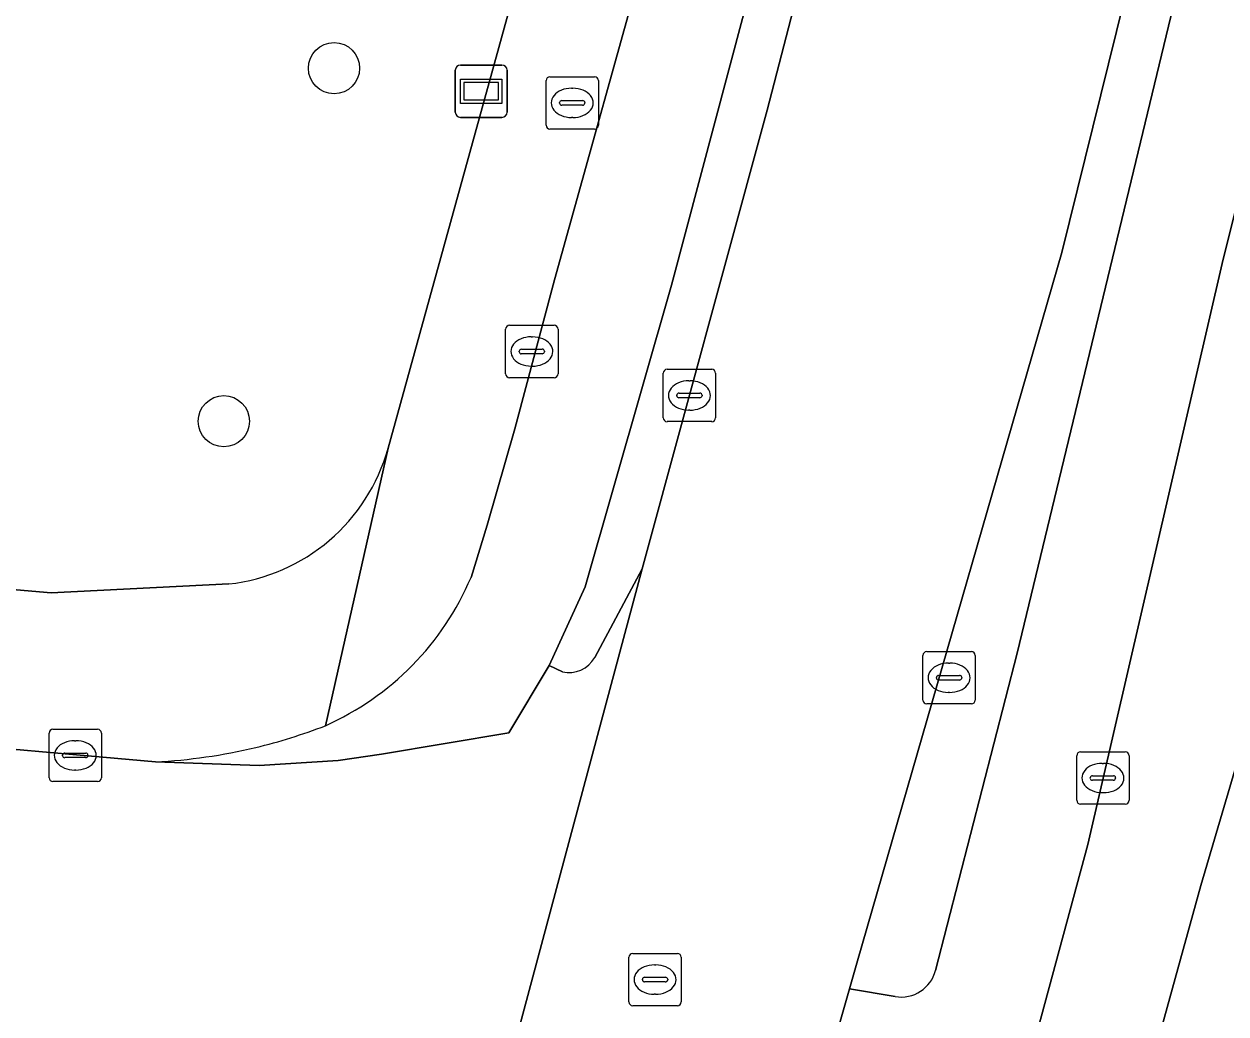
# Model space of a CAD drawing. Extents: x 160023 to 161302, y 384750 to 385707.
# Drawn here: x 160816.94 to 160839.9, y 385193.9 to 385212.81 of the extents above; entities that cross this region are included whole.
import ezdxf

# ---------------------------------------------------------------- set-up
doc = ezdxf.new("R2010")
doc.units = 0
for name, color, linetype in [('IMGEO_Berm_open', 7, 'Continuous'), ('IMGEO_Boom', 7, 'Continuous'), ('IMGEO_Brandkraan', 7, 'Continuous'), ('IMGEO_Erf', 7, 'Continuous'), ('IMGEO_Fietspad_open', 7, 'Continuous'), ('IMGEO_Groenvoorziening', 7, 'Continuous'), ('IMGEO_Kolk', 7, 'Continuous'), ('IMGEO_Rijbaan_lokaal_gesloten', 7, 'Continuous'), ('IMGEO_Rijbaan_lokaal_open', 7, 'Continuous'), ('IMGEO_Rioolput', 7, 'Continuous'), ('IMGEO_Verklikker', 7, 'Continuous'), ('IMGEO_Voetpad_open', 7, 'Continuous')]:
    doc.layers.add(name, color=color, linetype=linetype)

msp = doc.modelspace()

# ---------------------------------------------------------------- linework, layer by layer
at = {"layer": 'IMGEO_Berm_open'}
for points in [[(160841.381, 385227.33), (160838.403, 385215.06), (160836.766, 385208.44), (160832.862, 385194.91), (160832.71, 385194.375), (160833.582, 385194.228)], [(160827.844, 385200.704), (160828.752, 385202.399), (160831.138, 385211.158), (160833.905, 385221.859), (160834.844, 385226.277)], [(160834.354, 385194.729), (160835.911, 385200.787), (160841.826, 385225.299)], [(160833.3, 385223.503), (160831.785, 385217.124), (160829.31, 385207.82), (160827.66, 385202.056), (160826.976, 385200.55), (160827.226, 385200.432)]]:
    msp.add_lwpolyline(points, dxfattribs=at)
for centre, radius, start, end in [((160827.353, 385200.981), 0.563, 256.9268, 330.5846), ((160833.696, 385194.898), 0.679, 260.3419, 345.6223)]:
    msp.add_arc(centre, radius, start, end, dxfattribs=at)
at = {"layer": 'IMGEO_Boom'}
for centre in [(160822.865, 385211.961), (160820.76, 385205.218)]:
    msp.add_circle(centre, 0.489, dxfattribs=at)
at = {"layer": 'IMGEO_Brandkraan'}
for p, q in [((160826.989, 385211.799), (160827.841, 385211.799)), ((160826.914, 385210.873), (160826.914, 385211.725)), ((160827.402, 385211.579), (160827.427, 385211.579)), ((160827.915, 385211.725), (160827.915, 385210.873)), ((160827.216, 385211.342), (160827.614, 385211.342)), ((160827.173, 385211.293), (160827.173, 385211.305)), ((160827.611, 385211.256), (160827.213, 385211.256)), ((160827.657, 385211.305), (160827.657, 385211.293)), ((160827.425, 385211.019), (160827.4, 385211.019)), ((160827.841, 385210.799), (160826.989, 385210.799))]:
    msp.add_line(p, q, dxfattribs=at)
for points in [[(160826.989, 385211.799), (160827.841, 385211.799)], [(160826.914, 385210.873), (160826.914, 385211.725)], [(160827.915, 385211.725), (160827.915, 385210.873)], [(160827.841, 385210.799), (160826.989, 385210.799)]]:
    msp.add_lwpolyline(points, dxfattribs=at)
for centre, radius, start, end in [((160826.991, 385211.723), 0.0765, 91.552, 178.448), ((160826.991, 385211.723), 0.0765, 91.552, 178.448), ((160827.839, 385211.723), 0.0765, 1.552, 88.448), ((160827.839, 385211.723), 0.0765, 1.552, 88.448), ((160827.213, 385211.302), 0.0403, 85.8775, 175.7526), ((160827.618, 385211.304), 0.0386, 1.7309, 96.639), ((160827.21, 385211.292), 0.0366, 178.938, 274.7102), ((160827.614, 385211.299), 0.043, 264.8664, 352.4533), ((160826.991, 385210.875), 0.0765, 181.552, 268.448), ((160826.991, 385210.875), 0.0765, 181.552, 268.448), ((160827.839, 385210.875), 0.0765, 271.552, 358.448), ((160827.839, 385210.875), 0.0765, 271.552, 358.448)]:
    msp.add_arc(centre, radius, start, end, dxfattribs=at)
for centre, major_axis, ratio, start_param, end_param in [((160827.401, 385211.299), (-0.387, 0.002), 0.722429, 4.712389, 7.853982), ((160827.426, 385211.299), (-0.39, 0.002), 0.717154, 1.570796, 4.712389)]:
    msp.add_ellipse(centre, major_axis=major_axis, ratio=ratio, start_param=start_param, end_param=end_param, dxfattribs=at)
at = {"layer": 'IMGEO_Erf'}
msp.add_lwpolyline([(160857.838, 385261.928), (160843.665, 385209.639), (160843.359, 385209.719), (160842.901, 385208.163), (160839.422, 385196.35), (160828.142, 385155.466), (160827.967, 385154.858), (160829.664, 385152.853), (160840.243, 385150.96), (160858.134, 385147.331), (160867.002, 385145.029), (160880.219, 385141.047)], dxfattribs=at)
at = {"layer": 'IMGEO_Fietspad_open'}
for points in [[(160837.259, 385197.132), (160839.826, 385208.232), (160843.344, 385222.33), (160847.207, 385240.526), (160848.894, 385250), (160849.501, 385253.411), (160851.941, 385267.247), (160853.846, 385277.381), (160856.221, 385289.034), (160858.629, 385301.571), (160859.149, 385304.375)], [(160841.826, 385225.299), (160835.911, 385200.787), (160834.354, 385194.729)], [(160819.452, 385198.711), (160821.437, 385198.641), (160822.945, 385198.737), (160823.774, 385198.86), (160826.201, 385199.268), (160826.976, 385200.55), (160827.66, 385202.056), (160829.31, 385207.82), (160831.785, 385217.124)], [(160828.942, 385214.624), (160827.076, 385207.921), (160826.319, 385205.074), (160825.791, 385203.235), (160825.481, 385202.235)], [(160824.493, 385149.9), (160837.259, 385197.132)], [(160833.582, 385194.228), (160832.71, 385194.375), (160831.662, 385190.69), (160832.393, 385190.5)]]:
    msp.add_lwpolyline(points, dxfattribs=at)
for centre, radius, start, end in [((160820.497, 385204.347), 5.413, 294.0037, 337.0371), ((160818.899, 385209.218), 10.526, 283.5733, 291.1642), ((160818.938, 385209.116), 10.417, 272.8301, 283.497), ((160833.696, 385194.898), 0.679, 260.3419, 345.6223)]:
    msp.add_arc(centre, radius, start, end, dxfattribs=at)
at = {"layer": 'IMGEO_Groenvoorziening'}
for points in [[(160799.8, 385220.359), (160800.572, 385202.829), (160803.828, 385202.901), (160808.704, 385202.699), (160817.46, 385201.943), (160820.855, 385202.109)], [(160823.898, 385204.704), (160827.307, 385217.046)]]:
    msp.add_lwpolyline(points, dxfattribs=at)
msp.add_arc((160820.461, 385205.653), 3.565, 276.342, 344.5715, dxfattribs=at)
at = {"layer": 'IMGEO_Kolk'}
for p, q in [((160826.142, 385206.124), (160826.142, 385206.976)), ((160826.217, 385207.05), (160827.069, 385207.05)), ((160827.143, 385206.976), (160827.143, 385206.124)), ((160826.63, 385206.83), (160826.655, 385206.83)), ((160826.401, 385206.544), (160826.401, 385206.556)), ((160826.839, 385206.507), (160826.441, 385206.507)), ((160826.444, 385206.593), (160826.842, 385206.593)), ((160826.885, 385206.556), (160826.885, 385206.544)), ((160826.653, 385206.27), (160826.628, 385206.27)), ((160827.069, 385206.05), (160826.217, 385206.05)), ((160829.152, 385205.284), (160829.152, 385206.136)), ((160829.227, 385206.21), (160830.079, 385206.21)), ((160830.153, 385206.136), (160830.153, 385205.284)), ((160829.64, 385205.99), (160829.665, 385205.99)), ((160829.411, 385205.704), (160829.411, 385205.716)), ((160829.849, 385205.667), (160829.451, 385205.667)), ((160829.454, 385205.753), (160829.852, 385205.753)), ((160829.895, 385205.716), (160829.895, 385205.704)), ((160829.663, 385205.43), (160829.638, 385205.43)), ((160830.079, 385205.21), (160829.227, 385205.21)), ((160834.186, 385200.818), (160835.038, 385200.818)), ((160834.111, 385199.892), (160834.111, 385200.744)), ((160834.599, 385200.598), (160834.624, 385200.598)), ((160835.112, 385200.744), (160835.112, 385199.892)), ((160834.37, 385200.312), (160834.37, 385200.324)), ((160834.413, 385200.361), (160834.811, 385200.361)), ((160834.854, 385200.324), (160834.854, 385200.312)), ((160834.808, 385200.275), (160834.41, 385200.275)), ((160834.622, 385200.038), (160834.597, 385200.038)), ((160835.038, 385199.818), (160834.186, 385199.818)), ((160817.422, 385198.409), (160817.422, 385199.261)), ((160817.497, 385199.335), (160818.349, 385199.335)), ((160818.423, 385199.261), (160818.423, 385198.409)), ((160817.91, 385199.115), (160817.935, 385199.115)), ((160817.681, 385198.829), (160817.681, 385198.841)), ((160818.119, 385198.792), (160817.721, 385198.792)), ((160817.724, 385198.878), (160818.122, 385198.878)), ((160818.165, 385198.841), (160818.165, 385198.829)), ((160837.05, 385197.977), (160837.05, 385198.829)), ((160837.125, 385198.903), (160837.977, 385198.903)), ((160837.538, 385198.683), (160837.563, 385198.683)), ((160838.051, 385198.829), (160838.051, 385197.977)), ((160817.933, 385198.555), (160817.908, 385198.555)), ((160818.349, 385198.335), (160817.497, 385198.335)), ((160837.309, 385198.397), (160837.309, 385198.409)), ((160837.747, 385198.36), (160837.349, 385198.36)), ((160837.352, 385198.446), (160837.75, 385198.446)), ((160837.793, 385198.409), (160837.793, 385198.397)), ((160837.561, 385198.123), (160837.536, 385198.123)), ((160837.977, 385197.903), (160837.125, 385197.903))]:
    msp.add_line(p, q, dxfattribs=at)
for points in [[(160826.142, 385206.124), (160826.142, 385206.976)], [(160826.217, 385207.05), (160827.069, 385207.05)], [(160827.143, 385206.976), (160827.143, 385206.124)], [(160827.069, 385206.05), (160826.217, 385206.05)], [(160829.152, 385205.284), (160829.152, 385206.136)], [(160829.227, 385206.21), (160830.079, 385206.21)], [(160830.153, 385206.136), (160830.153, 385205.284)], [(160830.079, 385205.21), (160829.227, 385205.21)], [(160834.186, 385200.818), (160835.038, 385200.818)], [(160834.111, 385199.892), (160834.111, 385200.744)], [(160835.112, 385200.744), (160835.112, 385199.892)], [(160835.038, 385199.818), (160834.186, 385199.818)], [(160817.422, 385198.409), (160817.422, 385199.261)], [(160817.497, 385199.335), (160818.349, 385199.335)], [(160818.423, 385199.261), (160818.423, 385198.409)], [(160837.05, 385197.977), (160837.05, 385198.829)], [(160837.125, 385198.903), (160837.977, 385198.903)], [(160838.051, 385198.829), (160838.051, 385197.977)], [(160818.349, 385198.335), (160817.497, 385198.335)], [(160837.977, 385197.903), (160837.125, 385197.903)]]:
    msp.add_lwpolyline(points, dxfattribs=at)
for centre, radius, start, end in [((160826.219, 385206.974), 0.0765, 91.552, 178.448), ((160826.219, 385206.974), 0.0765, 91.552, 178.448), ((160827.067, 385206.974), 0.0765, 1.552, 88.448), ((160827.067, 385206.974), 0.0765, 1.552, 88.448), ((160826.441, 385206.553), 0.0403, 85.8775, 175.7526), ((160826.438, 385206.543), 0.0366, 178.938, 274.7102), ((160826.842, 385206.55), 0.043, 264.8664, 352.4533), ((160826.846, 385206.555), 0.0386, 1.7309, 96.639), ((160826.219, 385206.126), 0.0765, 181.552, 268.448), ((160826.219, 385206.126), 0.0765, 181.552, 268.448), ((160827.067, 385206.126), 0.0765, 271.552, 358.448), ((160827.067, 385206.126), 0.0765, 271.552, 358.448), ((160829.229, 385206.134), 0.0765, 91.552, 178.448), ((160829.229, 385206.134), 0.0765, 91.552, 178.448), ((160830.077, 385206.134), 0.0765, 1.552, 88.448), ((160830.077, 385206.134), 0.0765, 1.552, 88.448), ((160829.451, 385205.713), 0.0403, 85.8775, 175.7526), ((160829.448, 385205.703), 0.0366, 178.938, 274.7102), ((160829.852, 385205.71), 0.043, 264.8664, 352.4533), ((160829.856, 385205.715), 0.0386, 1.7309, 96.639), ((160829.229, 385205.286), 0.0765, 181.552, 268.448), ((160829.229, 385205.286), 0.0765, 181.552, 268.448), ((160830.077, 385205.286), 0.0765, 271.552, 358.448), ((160830.077, 385205.286), 0.0765, 271.552, 358.448), ((160834.188, 385200.742), 0.0765, 91.552, 178.448), ((160834.188, 385200.742), 0.0765, 91.552, 178.448), ((160835.036, 385200.742), 0.0765, 1.552, 88.448), ((160835.036, 385200.742), 0.0765, 1.552, 88.448), ((160834.41, 385200.321), 0.0403, 85.8775, 175.7526), ((160834.407, 385200.311), 0.0366, 178.938, 274.7102), ((160834.811, 385200.318), 0.043, 264.8664, 352.4533), ((160834.815, 385200.323), 0.0386, 1.7309, 96.639), ((160834.188, 385199.894), 0.0765, 181.552, 268.448), ((160834.188, 385199.894), 0.0765, 181.552, 268.448), ((160835.036, 385199.894), 0.0765, 271.552, 358.448), ((160835.036, 385199.894), 0.0765, 271.552, 358.448), ((160817.499, 385199.259), 0.0765, 91.552, 178.448), ((160817.499, 385199.259), 0.0765, 91.552, 178.448), ((160818.347, 385199.259), 0.0765, 1.552, 88.448), ((160818.347, 385199.259), 0.0765, 1.552, 88.448), ((160817.721, 385198.838), 0.0403, 85.8775, 175.7526), ((160817.718, 385198.828), 0.0366, 178.938, 274.7102), ((160818.122, 385198.835), 0.043, 264.8664, 352.4533), ((160818.126, 385198.84), 0.0386, 1.7309, 96.639), ((160837.127, 385198.827), 0.0765, 91.552, 178.448), ((160837.127, 385198.827), 0.0765, 91.552, 178.448), ((160837.975, 385198.827), 0.0765, 1.552, 88.448), ((160837.975, 385198.827), 0.0765, 1.552, 88.448), ((160817.499, 385198.411), 0.0765, 181.552, 268.448), ((160817.499, 385198.411), 0.0765, 181.552, 268.448), ((160818.347, 385198.411), 0.0765, 271.552, 358.448), ((160818.347, 385198.411), 0.0765, 271.552, 358.448), ((160837.349, 385198.406), 0.0403, 85.8775, 175.7526), ((160837.346, 385198.396), 0.0366, 178.938, 274.7102), ((160837.75, 385198.403), 0.043, 264.8664, 352.4533), ((160837.754, 385198.408), 0.0386, 1.7309, 96.639), ((160837.127, 385197.979), 0.0765, 181.552, 268.448), ((160837.127, 385197.979), 0.0765, 181.552, 268.448), ((160837.975, 385197.979), 0.0765, 271.552, 358.448), ((160837.975, 385197.979), 0.0765, 271.552, 358.448)]:
    msp.add_arc(centre, radius, start, end, dxfattribs=at)
for centre, major_axis, ratio, start_param, end_param in [((160826.629, 385206.55), (-0.387, 0.002), 0.722429, 4.712389, 7.853982), ((160826.654, 385206.55), (-0.39, 0.002), 0.717154, 1.570796, 4.712389), ((160829.639, 385205.71), (-0.387, 0.002), 0.722429, 4.712389, 7.853982), ((160829.664, 385205.71), (-0.39, 0.002), 0.717154, 1.570796, 4.712389), ((160834.598, 385200.318), (-0.387, 0.002), 0.722429, 4.712389, 7.853982), ((160834.623, 385200.318), (-0.39, 0.002), 0.717154, 1.570796, 4.712389), ((160817.909, 385198.835), (-0.387, 0.002), 0.722429, 4.712389, 7.853982), ((160817.934, 385198.835), (-0.39, 0.002), 0.717154, 1.570796, 4.712389), ((160837.537, 385198.403), (-0.387, 0.002), 0.722429, 4.712389, 7.853982), ((160837.562, 385198.403), (-0.39, 0.002), 0.717154, 1.570796, 4.712389)]:
    msp.add_ellipse(centre, major_axis=major_axis, ratio=ratio, start_param=start_param, end_param=end_param, dxfattribs=at)
at = {"layer": 'IMGEO_Rijbaan_lokaal_gesloten'}
for points in [[(160817.112, 385159.186), (160822.644, 385157.031), (160822.894, 385158.013), (160826.528, 385171.898), (160829.718, 385183.645), (160831.662, 385190.69), (160832.71, 385194.375), (160832.862, 385194.91), (160836.766, 385208.44), (160838.403, 385215.06), (160841.381, 385227.33)], [(160834.844, 385226.277), (160833.905, 385221.859), (160831.138, 385211.158), (160828.752, 385202.399), (160825.094, 385188.763), (160824.556, 385186.759), (160819.155, 385166.628)]]:
    msp.add_lwpolyline(points, dxfattribs=at)
at = {"layer": 'IMGEO_Rijbaan_lokaal_open'}
for points in [[(160821.275, 385189.848), (160824.556, 385186.759), (160825.094, 385188.763), (160828.752, 385202.399)], [(160828.752, 385202.399), (160827.844, 385200.704)], [(160827.226, 385200.432), (160826.976, 385200.55), (160826.201, 385199.268), (160823.774, 385198.86), (160822.945, 385198.737), (160821.437, 385198.641), (160819.452, 385198.711), (160814.706, 385199.13), (160808.625, 385199.691), (160807.823, 385199.743), (160805.705, 385199.879), (160800.67, 385199.866), (160799.666, 385199.927), (160799.191, 385199.974)]]:
    msp.add_lwpolyline(points, dxfattribs=at)
msp.add_arc((160827.353, 385200.981), 0.563, 256.9268, 330.5846, dxfattribs=at)
at = {"layer": 'IMGEO_Rioolput'}
for p, q in [((160828.57, 385195.053), (160829.422, 385195.053)), ((160828.495, 385194.127), (160828.495, 385194.979)), ((160828.983, 385194.833), (160829.008, 385194.833)), ((160829.496, 385194.979), (160829.496, 385194.127)), ((160828.754, 385194.547), (160828.754, 385194.559)), ((160828.797, 385194.596), (160829.195, 385194.596)), ((160829.238, 385194.559), (160829.238, 385194.547)), ((160829.192, 385194.51), (160828.794, 385194.51)), ((160829.006, 385194.273), (160828.981, 385194.273)), ((160829.422, 385194.053), (160828.57, 385194.053))]:
    msp.add_line(p, q, dxfattribs=at)
for points in [[(160828.57, 385195.053), (160829.422, 385195.053)], [(160828.495, 385194.127), (160828.495, 385194.979)], [(160829.496, 385194.979), (160829.496, 385194.127)], [(160829.422, 385194.053), (160828.57, 385194.053)]]:
    msp.add_lwpolyline(points, dxfattribs=at)
for centre, radius, start, end in [((160828.572, 385194.977), 0.0765, 91.552, 178.448), ((160828.572, 385194.977), 0.0765, 91.552, 178.448), ((160829.42, 385194.977), 0.0765, 1.552, 88.448), ((160829.42, 385194.977), 0.0765, 1.552, 88.448), ((160828.794, 385194.556), 0.0403, 85.8775, 175.7526), ((160829.199, 385194.558), 0.0386, 1.7309, 96.639), ((160828.791, 385194.546), 0.0366, 178.938, 274.7102), ((160829.195, 385194.553), 0.043, 264.8664, 352.4533), ((160828.572, 385194.129), 0.0765, 181.552, 268.448), ((160828.572, 385194.129), 0.0765, 181.552, 268.448), ((160829.42, 385194.129), 0.0765, 271.552, 358.448), ((160829.42, 385194.129), 0.0765, 271.552, 358.448)]:
    msp.add_arc(centre, radius, start, end, dxfattribs=at)
for centre, major_axis, ratio, start_param, end_param in [((160828.982, 385194.553), (-0.387, 0.002), 0.722429, 4.712389, 7.853982), ((160829.007, 385194.553), (-0.39, 0.002), 0.717154, 1.570796, 4.712389)]:
    msp.add_ellipse(centre, major_axis=major_axis, ratio=ratio, start_param=start_param, end_param=end_param, dxfattribs=at)
at = {"layer": 'IMGEO_Verklikker'}
for p, q in [((160825.281, 385212.022), (160826.071, 385212.022)), ((160826.071, 385212.022), (160825.281, 385212.022)), ((160825.181, 385211.122), (160825.181, 385211.922)), ((160825.181, 385211.922), (160825.181, 385211.122)), ((160826.171, 385211.922), (160826.171, 385211.122)), ((160826.171, 385211.122), (160826.171, 385211.922)), ((160826.071, 385211.022), (160825.281, 385211.022)), ((160825.281, 385211.022), (160826.071, 385211.022))]:
    msp.add_line(p, q, dxfattribs=at)
for points in [[(160825.282, 385211.754), (160826.07, 385211.754), (160826.07, 385211.29), (160825.282, 385211.29), (160825.282, 385211.754)], [(160825.347, 385211.689), (160825.347, 385211.355), (160826.005, 385211.355), (160826.005, 385211.689), (160825.347, 385211.689)]]:
    msp.add_lwpolyline(points, dxfattribs=at)
for centre, start, end in [((160825.281, 385211.922), 90, 180), ((160825.281, 385211.922), 90, 180), ((160826.071, 385211.922), 0, 90), ((160826.071, 385211.922), 360, 90), ((160825.281, 385211.122), 180, 270), ((160825.281, 385211.122), 180, 270), ((160826.071, 385211.122), 270, 0), ((160826.071, 385211.122), 270, 0)]:
    msp.add_arc(centre, 0.1, start, end, dxfattribs=at)
at = {"layer": 'IMGEO_Voetpad_open'}
for points in [[(160855.269, 385268.646), (160860.622, 385294.947), (160862.415, 385303.755), (160862.586, 385304.594), (160859.149, 385304.375), (160858.629, 385301.571), (160856.221, 385289.034), (160853.846, 385277.381), (160851.941, 385267.247), (160849.501, 385253.411), (160848.894, 385250), (160847.207, 385240.526), (160843.344, 385222.33), (160839.826, 385208.232), (160837.259, 385197.132), (160824.493, 385149.9)], [(160828.592, 385227.806), (160828.772, 385224.298), (160828.696, 385222.725), (160827.307, 385217.046), (160823.898, 385204.704), (160822.699, 385199.402)], [(160825.481, 385202.235), (160825.791, 385203.235), (160826.319, 385205.074), (160827.076, 385207.921), (160828.942, 385214.624)], [(160827.566, 385148.378), (160828.67, 385148.151), (160829.315, 385151.389), (160829.664, 385152.853), (160827.967, 385154.858), (160828.142, 385155.466), (160839.422, 385196.35), (160842.901, 385208.163)], [(160822.699, 385199.402), (160823.898, 385204.704)], [(160820.855, 385202.109), (160817.46, 385201.943), (160808.704, 385202.699), (160803.828, 385202.901), (160800.572, 385202.829), (160798.16, 385202.794), (160798.348, 385201.791), (160798.755, 385200.333)], [(160799.191, 385199.974), (160799.666, 385199.927), (160800.67, 385199.866), (160805.705, 385199.879), (160807.823, 385199.743), (160807.856, 385200.81), (160814.834, 385200.19), (160814.706, 385199.13), (160819.452, 385198.711)]]:
    msp.add_lwpolyline(points, dxfattribs=at)
for centre, radius, start, end in [((160820.461, 385205.653), 3.565, 276.342, 344.5715), ((160820.497, 385204.347), 5.413, 294.0037, 337.0371), ((160818.899, 385209.218), 10.526, 283.5733, 291.1642), ((160818.938, 385209.116), 10.417, 272.8301, 283.497)]:
    msp.add_arc(centre, radius, start, end, dxfattribs=at)

doc.saveas('drawing.dxf')
